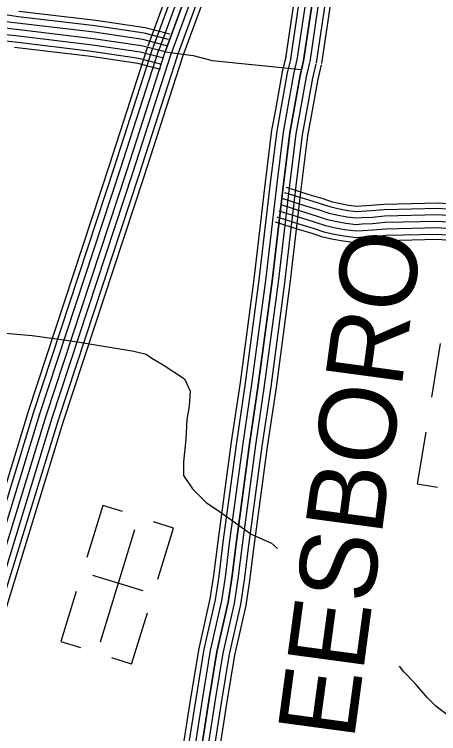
# Model space of a CAD drawing. Extents: x 1788175 to 1969470, y 584502 to 738744.
# Drawn here: x 1872221 to 1874258, y 649099 to 652552 of the extents above; entities that cross this region are included whole.
import ezdxf

# ---------------------------------------------------------------- set-up
doc = ezdxf.new("R2010")
doc.units = 0
for name, color, linetype in [('DESIGN - ROW - Right-of-Way and Easement Labels', 7, 'Continuous'), ('DESIGN - TRANSPORTATION - Text', 7, 'Continuous'), ('DESIGN - UTILITIES - Cable (Underground) with Text', 7, 'Continuous'), ('SURVEY - CENTERLINE - Preliminary Text', 7, 'Continuous'), ('SURVEY - TRANSPORTATION - Roads', 7, 'Continuous')]:
    doc.layers.add(name, color=color, linetype=linetype)

msp = doc.modelspace()

# ---------------------------------------------------------------- linework, layer by layer
at = {"layer": 'DESIGN - TRANSPORTATION - Text'}
for points in [[(1872176.6, 651021.7), (1872306.7, 651010.9), (1872458.5, 650989.2), (1872534.4, 650978.3), (1872794.6, 650935), (1872854.3, 650921.4), (1872881.4, 650902.4), (1872935.6, 650869.9), (1873038.6, 650802.1), (1873065.7, 650742.5), (1873060.3, 650672), (1873049.4, 650607), (1873044, 650512.1), (1873033.2, 650403.7), (1873033.2, 650338.6), (1873076.6, 650273.6), (1873141.6, 650208.5), (1873206.7, 650165.1), (1873282.6, 650110.9), (1873358.5, 650056.7), (1873456.1, 650013.3), (1873485.1, 649987.5)], [(1874305.5, 649185), (1874245.6, 649231), (1874205.6, 649271.1), (1874145.7, 649339.1), (1874091.8, 649395.2), (1874070.9, 649423.6)]]:
    msp.add_lwpolyline(points, dxfattribs=at)
at = {"layer": 'DESIGN - UTILITIES - Cable (Underground) with Text'}
for p, q in [((1874265.2, 650972.7), (1874223.5, 650715.2)), ((1874196.2, 650546.5), (1874155.9, 650298.2)), ((1874156.1, 650298.2), (1874253, 650282.5)), ((1872645.7, 650194.5), (1872569, 649945.2)), ((1872741, 650165.2), (1872646.3, 650194.3)), ((1872985.2, 650085.9), (1872889.9, 650115.2)), ((1872909.6, 649840.5), (1872985.1, 650085.9)), ((1872839.9, 649784.1), (1872597.5, 649858.7)), ((1872518.8, 649781.8), (1872444.8, 649541.5)), ((1872784.1, 649432.9), (1872860.1, 649679.6)), ((1872444.9, 649541.4), (1872538.8, 649512.5)), ((1872783.9, 649433), (1872688.9, 649462.2))]:
    msp.add_line(p, q, dxfattribs=at)
msp.add_lwpolyline([(1872798.9, 650076.8), (1872633.2, 649538.7)], dxfattribs=at)
at = {"layer": 'SURVEY - CENTERLINE - Preliminary Text'}
for points in [[(1872863.8, 652401.8), (1873020.5, 652828.3), (1873139.7, 653230.6), (1873304, 653762.1), (1873395.1, 654058.2), (1873460.1, 654324), (1873496.4, 654516.1), (1873528.8, 654684.5), (1873549.7, 654829.8), (1873571.1, 654953.2), (1873592, 655073.7), (1873608.9, 655199.7), (1873631.7, 655383.8), (1873706.2, 655944.1), (1873747, 656188.6), (1873791.4, 656427.2), (1873843.6, 656726.6), (1873892.7, 656957.9), (1873946.6, 657176), (1874009.6, 657351.3), (1874073.4, 657496.5)], [(1872887, 652393.3), (1873043.9, 652820.5), (1873163.4, 653223.4), (1873327.6, 653754.8), (1873418.9, 654051.7), (1873484.2, 654318.7), (1873520.6, 654511.5), (1873553.2, 654680.4), (1873574.2, 654825.9), (1873595.5, 654949), (1873616.5, 655069.9), (1873633.4, 655196.5), (1873656.2, 655380.7), (1873730.7, 655940.5), (1873771.3, 656184.3), (1873815.8, 656422.8), (1873867.9, 656721.9), (1873916.8, 656952.4), (1873970.3, 657168.8), (1874032.6, 657342.1), (1874092.4, 657478.3)], [(1872916.1, 652382.6), (1873073.4, 652810.8), (1873193, 653214.4), (1873357.3, 653745.7), (1873448.8, 654043.4), (1873514.5, 654312.2), (1873551.1, 654505.7), (1873583.8, 654675.2), (1873604.8, 654821.1), (1873626, 654943.7), (1873647.1, 655065.2), (1873664.2, 655192.6), (1873686.9, 655376.7), (1873761.4, 655935.9), (1873801.9, 656178.9), (1873846.3, 656417.3), (1873898.3, 656716.1), (1873947, 656945.5), (1874000, 657159.8), (1874061.4, 657330.7), (1874118.5, 657460.7)], [(1872945.2, 652371.9), (1873102.8, 652801), (1873222.7, 653205.5), (1873386.9, 653736.6), (1873478.7, 654035.2), (1873544.8, 654305.6), (1873581.5, 654499.9), (1873614.4, 654670.1), (1873635.4, 654816.2), (1873656.6, 654938.4), (1873677.8, 655060.5), (1873694.9, 655188.6), (1873717.7, 655372.8), (1873792, 655931.3), (1873832.4, 656173.5), (1873876.8, 656411.8), (1873928.8, 656710.2), (1873977.2, 656938.5), (1874029.7, 657150.9), (1874090.2, 657319.2), (1874146.7, 657447.9)], [(1872974.3, 652361.2), (1873132.3, 652791.3), (1873252.4, 653196.5), (1873416.5, 653727.4), (1873508.6, 654026.9), (1873575.2, 654299.1), (1873612, 654494), (1873644.9, 654664.9), (1873666, 654811.4), (1873687.1, 654933.1), (1873708.4, 655055.8), (1873725.7, 655184.7), (1873748.4, 655368.8), (1873822.7, 655926.7), (1873862.9, 656168.2), (1873907.3, 656406.3), (1873959.2, 656704.3), (1874007.4, 656931.6), (1874059.4, 657141.9), (1874119, 657307.7), (1874177.3, 657440.3)], [(1873003.4, 652350.5), (1873161.7, 652781.5), (1873282.1, 653187.5), (1873446.1, 653718.3), (1873538.5, 654018.7), (1873605.5, 654292.5), (1873642.4, 654488.2), (1873675.5, 654659.8), (1873696.6, 654806.5), (1873717.7, 654927.8), (1873739, 655051.1), (1873756.4, 655180.7), (1873779.2, 655364.9), (1873853.3, 655922.1), (1873893.4, 656162.8), (1873937.8, 656400.8), (1873989.6, 656698.4), (1874037.6, 656924.6), (1874089.1, 657132.9), (1874147.8, 657296.2), (1874210.7, 657439.2)], [(1873027.5, 652341.7), (1873186.1, 652773.4), (1873306.7, 653180), (1873470.7, 653710.7), (1873563.3, 654011.8), (1873630.6, 654287), (1873667.7, 654483.4), (1873700.9, 654655.5), (1873722, 654802.5), (1873743, 654923.4), (1873764.5, 655047.2), (1873781.9, 655177.4), (1873804.7, 655361.6), (1873878.8, 655918.3), (1873918.8, 656158.3), (1873963.1, 656396.3), (1874014.9, 656693.6), (1874062.7, 656918.9), (1874113.8, 657125.4), (1874171.7, 657286.6), (1874241.2, 657444.8)], [(1873614.4, 654670.1), (1873581.5, 654499.9), (1873544.8, 654305.6), (1873478.7, 654035.2), (1873386.9, 653736.6), (1873222.7, 653205.5), (1873102.8, 652801), (1872945.2, 652371.9)], [(1870730.7, 645078.7), (1870834, 645548.8), (1871002.1, 646321.5), (1871166.2, 647038.5), (1871232.3, 647273.2), (1871387.2, 647866.7), (1871547.9, 648389.9), (1871712.3, 648890), (1872018.7, 649764.5), (1872291.2, 650651.3), (1872678.4, 651828.4), (1872862.7, 652398.6)], [(1870755.2, 645075), (1870858.1, 645543.5), (1871026.2, 646316.1), (1871190.1, 647032.4), (1871256.2, 647266.7), (1871410.9, 647860), (1871571.5, 648382.4), (1871735.7, 648882), (1872042.1, 649756.8), (1872314.8, 650643.8), (1872701.9, 651820.8), (1872886.2, 652391)], [(1870785.9, 645070.4), (1870888.4, 645536.9), (1871056.4, 646309.4), (1871220.2, 647024.7), (1871286.1, 647258.6), (1871440.8, 647851.5), (1871601, 648373), (1871765, 648872.1), (1872071.6, 649747.1), (1872344.3, 650634.4), (1872731.4, 651811.1), (1872915.7, 652381.4)], [(1870816.6, 645065.7), (1870918.7, 645530.3), (1871086.7, 646302.6), (1871250.2, 647017.1), (1871316, 647250.5), (1871470.6, 647843), (1871630.6, 648363.6), (1871794.4, 648862.1), (1872101.1, 649737.4), (1872373.9, 650625), (1872760.8, 651801.5), (1872945.2, 652371.9)], [(1870847.3, 645061.1), (1870949, 645523.7), (1871117, 646295.9), (1871280.3, 647009.4), (1871345.9, 647242.3), (1871500.4, 647834.6), (1871660.1, 648354.2), (1871823.8, 648852.2), (1872130.5, 649727.8), (1872403.4, 650615.6), (1872790.3, 651791.9), (1872974.7, 652362.4)], [(1870878, 645056.4), (1870979.3, 645517), (1871147.2, 646289.1), (1871310.3, 647001.7), (1871375.9, 647234.2), (1871530.3, 647826.1), (1871689.7, 648344.8), (1871853.1, 648842.2), (1872160, 649718.1), (1872432.9, 650606.2), (1872819.8, 651782.3), (1873004.2, 652352.8)], [(1870903.5, 645052.5), (1871004.4, 645511.5), (1871172.3, 646283.5), (1871335.2, 646995.4), (1871400.7, 647227.5), (1871555, 647819.1), (1871714.2, 648337), (1871877.5, 648833.9), (1872184.4, 649710), (1872457.4, 650598.4), (1872844.2, 651774.3), (1873028.7, 652344.9)]]:
    msp.add_lwpolyline(points, dxfattribs=at)
at = {"layer": 'SURVEY - TRANSPORTATION - Roads'}
for points in [[(1873696.9, 652316.1), (1873750, 652672.8), (1873762.5, 652962.4), (1873768.9, 653222.8), (1873767.1, 653429), (1873761.5, 653659.8), (1873765.7, 653855.2), (1873728.1, 654563.7), (1873700.8, 654692.5)], [(1873548.8, 652338.2), (1873600.7, 652687.1), (1873612.9, 652967.5), (1873619.2, 653224), (1873617.4, 653426.6), (1873611.7, 653659.6), (1873615.9, 653852.8), (1873579.2, 654544.1), (1873554.3, 654661.4)], [(1873579.5, 652333.6), (1873631.6, 652684.2), (1873643.9, 652966.4), (1873650.2, 653223.7), (1873648.4, 653427.1), (1873642.7, 653659.7), (1873646.9, 653853.3), (1873610, 654548.1), (1873584.7, 654667.9)], [(1873615, 654674.3), (1873640.8, 654552.2), (1873678, 653853.8), (1873673.7, 653659.7), (1873679.4, 653427.6), (1873681.2, 653223.5), (1873674.9, 652965.4), (1873662.5, 652681.2), (1873610.1, 652329.1)], [(1873610.1, 652329.1), (1873662.5, 652681.2), (1873674.9, 652965.4), (1873681.2, 653223.5), (1873679.4, 653427.6), (1873673.7, 653659.7), (1873678, 653853.8), (1873640.8, 654552.2), (1873615, 654674.3)], [(1873640.8, 652324.5), (1873693.4, 652678.3), (1873705.9, 652964.3), (1873712.2, 653223.2), (1873710.4, 653428.1), (1873704.7, 653659.8), (1873709, 653854.3), (1873671.7, 654556.3), (1873645.3, 654680.7)], [(1873671.5, 652319.9), (1873724.3, 652675.3), (1873736.8, 652963.3), (1873743.2, 653223), (1873741.4, 653428.6), (1873735.7, 653659.8), (1873740, 653854.8), (1873702.5, 654560.3), (1873675.6, 654687.1)], [(1873524.4, 652341.8), (1873576.1, 652689.5), (1873588.2, 652968.3), (1873594.5, 653224.2), (1873592.7, 653426.1), (1873587, 653659.6), (1873591.2, 653852.5), (1873554.6, 654540.9), (1873530.1, 654656.3)], [(1872239.1, 652541.3), (1872209.7, 652544.8), (1871945.2, 652587.5), (1871758.9, 652603.9), (1871739.1, 652599.6), (1871704.1, 652592.3), (1871681.3, 652573.1), (1871665.5, 652561), (1871649.6, 652535.3), (1871636.6, 652514.5), (1871619.9, 652474.4), (1871585.5, 652379.5)], [(1872235.4, 652510.5), (1872205.4, 652514.1), (1871941.4, 652556.7), (1871760.9, 652572.6), (1871745.6, 652569.2), (1871718.1, 652563.6), (1871700.7, 652548.9), (1871688.8, 652539.8), (1871676, 652519), (1871664.3, 652500.2), (1871648.8, 652463.1), (1871614.6, 652368.9)], [(1872967, 652456.9), (1872849.3, 652487), (1872612, 652522.6), (1872242.2, 652566.8)], [(1872231.7, 652479.7), (1872201.1, 652483.4), (1871937.6, 652525.9), (1871762.8, 652541.3), (1871752, 652538.9), (1871732.1, 652534.8), (1871720.2, 652524.7), (1871712.2, 652518.7), (1871702.3, 652502.6), (1871691.9, 652485.9), (1871677.7, 652451.9), (1871643.8, 652358.3)], [(1872231.7, 652479.7), (1872201.1, 652483.4), (1871937.6, 652525.9), (1871762.8, 652541.3), (1871752, 652538.9), (1871732.1, 652534.8), (1871720.2, 652524.7), (1871712.2, 652518.7), (1871702.3, 652502.6), (1871691.9, 652485.9), (1871677.7, 652451.9), (1871643.8, 652358.3)], [(1872960.6, 652432), (1872844.2, 652461.8), (1872608.6, 652497.1), (1872239.1, 652541.3)], [(1872228, 652449), (1872196.8, 652452.7), (1871933.7, 652495.2), (1871764.8, 652510), (1871758.4, 652508.6), (1871746.1, 652506), (1871739.6, 652500.5), (1871735.6, 652497.5), (1871728.7, 652486.3), (1871719.5, 652471.7), (1871706.6, 652440.6), (1871672.9, 652347.8)], [(1872952.9, 652401.9), (1872838, 652431.3), (1872604.4, 652466.4), (1872235.4, 652510.5)], [(1872224.4, 652418.2), (1872192.5, 652422), (1871929.9, 652464.4), (1871766.8, 652478.7), (1871764.9, 652478.3), (1871760, 652477.3), (1871759, 652476.3), (1871759, 652476.3), (1871755, 652469.9), (1871747.2, 652457.4), (1871735.5, 652429.4), (1871702, 652337.2)], [(1872937.5, 652341.9), (1872825.7, 652370.5), (1872596.1, 652404.9), (1872228, 652449)], [(1872945.2, 652371.9), (1872831.9, 652400.9), (1872600.3, 652435.6), (1872231.7, 652479.7)], [(1872945.2, 652371.9), (1872831.9, 652400.9), (1872600.3, 652435.6), (1872231.7, 652479.7)], [(1872929.8, 652311.8), (1872819.5, 652340.1), (1872592, 652374.2), (1872224.4, 652418.2)], [(1872923.7, 652287.9), (1872814.6, 652315.8), (1872588.7, 652349.7), (1872221.4, 652393.6)], [(1872945.2, 652371.9), (1873080.6, 652355.4), (1873170.5, 652331.3), (1873600.6, 652287.7)], [(1873020.9, 648961.9), (1873069.1, 649269.4), (1873107.9, 649508.4), (1873162.1, 649746.3), (1873179.5, 649858), (1873199.6, 650021.1), (1873264.3, 650500.4), (1873306.6, 650784.5), (1873372.9, 651281.4), (1873427.4, 651747.1), (1873458, 651996), (1873474.6, 652086.5), (1873509.1, 652276.5), (1873525.6, 652348.4)], [(1873045.3, 648957.8), (1873093.5, 649265.5), (1873132.1, 649503.7), (1873186.3, 649741.6), (1873204, 649854.5), (1873224.1, 650018), (1873288.7, 650497), (1873331, 650781.1), (1873397.5, 651278.3), (1873451.9, 651744.2), (1873482.5, 651992.3), (1873498.9, 652082.1), (1873533.3, 652271.5), (1873549.7, 652342.9)], [(1871452.9, 646847.7), (1871593.8, 646968.2), (1872054.8, 647399), (1872442.9, 647706.2), (1872623.9, 647920.7), (1872835.3, 648237.5), (1873070.9, 648605.6), (1873137.6, 648718.8), (1873158.3, 648792.1), (1873179.7, 648858.3), (1873193, 648933.2), (1873241.4, 649241.9), (1873279.2, 649475.1), (1873333.5, 649713.4), (1873352.3, 649833.9), (1873372.6, 649998.8), (1873437, 650475.9), (1873479.3, 650760.1), (1873546, 651259.7), (1873600.6, 651726.4), (1873630.5, 651969.7), (1873646.2, 652055.2), (1873680, 652241.4), (1873695.6, 652309.4)], [(1873075.9, 648952.7), (1873124.2, 649260.6), (1873162.6, 649497.8), (1873216.8, 649735.8), (1873234.7, 649850.3), (1873254.8, 650014), (1873319.4, 650492.6), (1873361.7, 650776.7), (1873428.2, 651274.4), (1873482.7, 651740.5), (1873513.1, 651987.6), (1873529.4, 652076.5), (1873563.7, 652265.3), (1873579.9, 652336)], [(1873610.1, 652329.1), (1873594.1, 652259), (1873559.9, 652071), (1873543.8, 651982.9), (1873513.5, 651736.8), (1873459, 651270.6), (1873392.4, 650772.4), (1873350.1, 650488.3), (1873285.6, 650010.1), (1873265.4, 649846), (1873247.3, 649729.9), (1873193, 649491.8), (1873154.8, 649255.7), (1873106.4, 648947.6)], [(1873106.4, 648947.6), (1873154.8, 649255.7), (1873193, 649491.8), (1873247.3, 649729.9), (1873265.4, 649846), (1873285.6, 650010.1), (1873350.1, 650488.3), (1873392.4, 650772.4), (1873459, 651270.6), (1873513.5, 651736.8), (1873543.8, 651982.9), (1873559.9, 652071), (1873594.1, 652259), (1873610.1, 652329.1)], [(1873137, 648942.5), (1873185.4, 649250.9), (1873223.5, 649485.9), (1873277.7, 649724.1), (1873296.1, 649841.7), (1873316.3, 650006.1), (1873380.8, 650483.9), (1873423.1, 650768.1), (1873489.7, 651266.7), (1873544.3, 651733.1), (1873574.4, 651978.2), (1873590.4, 652065.4), (1873624.5, 652252.8), (1873640.4, 652322.1)], [(1873167.6, 648937.4), (1873216, 649246), (1873253.9, 649480), (1873308.2, 649718.2), (1873326.8, 649837.4), (1873347.1, 650002.1), (1873411.5, 650479.5), (1873453.8, 650763.7), (1873520.5, 651262.9), (1873575.1, 651729.4), (1873605.1, 651973.6), (1873620.9, 652059.8), (1873654.8, 652246.5), (1873670.6, 652315.2)], [(1874503.6, 651600.2), (1874256.5, 651620.3), (1873997.1, 651614.3), (1873936.6, 651608.3), (1873887.6, 651606.4), (1873864.5, 651604.7), (1873822.7, 651609.8), (1873773.7, 651619.3), (1873741.8, 651626.4), (1873696, 651641.7), (1873629.6, 651661.9), (1873520.5, 651696.3)], [(1874504.1, 651625.9), (1874257.2, 651646), (1873995.5, 651640), (1873934.8, 651634), (1873886.1, 651632.1), (1873865.2, 651630.6), (1873826.6, 651635.2), (1873779, 651644.4), (1873748.7, 651651.2), (1873703.9, 651666.2), (1873637.2, 651686.5), (1873528.2, 651720.8)], [(1874503, 651569.1), (1874255.6, 651589.3), (1873999, 651583.4), (1873938.8, 651577.4), (1873889.3, 651575.4), (1873863.7, 651573.6), (1873817.8, 651579.2), (1873767.4, 651588.9), (1873733.4, 651596.5), (1873686.6, 651612.2), (1873620.4, 651632.3), (1873511.2, 651666.7)], [(1874502.5, 651538.1), (1874254.7, 651558.2), (1874000.9, 651552.4), (1873940.9, 651546.4), (1873891, 651544.5), (1873863, 651542.5), (1873813, 651548.5), (1873761.1, 651558.6), (1873725.1, 651566.6), (1873677.2, 651582.6), (1873611.3, 651602.7), (1873501.9, 651637.2)], [(1874502.5, 651538.1), (1874254.7, 651558.2), (1874000.9, 651552.4), (1873940.9, 651546.4), (1873891, 651544.5), (1873863, 651542.5), (1873813, 651548.5), (1873761.1, 651558.6), (1873725.1, 651566.6), (1873677.2, 651582.6), (1873611.3, 651602.7), (1873501.9, 651637.2)], [(1874501.9, 651507), (1874253.8, 651527.2), (1874002.8, 651521.4), (1873943.1, 651515.5), (1873892.7, 651513.5), (1873862.2, 651511.3), (1873808.2, 651517.9), (1873754.8, 651528.2), (1873716.8, 651536.7), (1873667.8, 651553.1), (1873602.1, 651573.1), (1873492.5, 651607.6)], [(1874500.8, 651451.2), (1874252.2, 651471.4), (1874006.2, 651465.8), (1873946.9, 651459.9), (1873895.7, 651457.9), (1873860.8, 651455.4), (1873799.6, 651462.8), (1873743.4, 651473.6), (1873701.9, 651482.9), (1873650.8, 651500), (1873585.6, 651519.8), (1873475.8, 651554.5)], [(1874501.3, 651476), (1874252.9, 651496.2), (1874004.7, 651490.5), (1873945.2, 651484.6), (1873894.4, 651482.5), (1873861.4, 651480.2), (1873803.4, 651487.2), (1873748.4, 651497.8), (1873708.5, 651506.8), (1873658.3, 651523.6), (1873592.9, 651543.4), (1873483.2, 651578.1)]]:
    msp.add_lwpolyline(points, dxfattribs=at)

# ---------------------------------------------------------------- texts
at = {"layer": 'DESIGN - ROW - Right-of-Way and Easement Labels'}
msp.add_text('EESBORO', height=370, rotation=82.3145, dxfattribs=at).set_placement((1873851, 649063.2))

doc.saveas('drawing.dxf')
